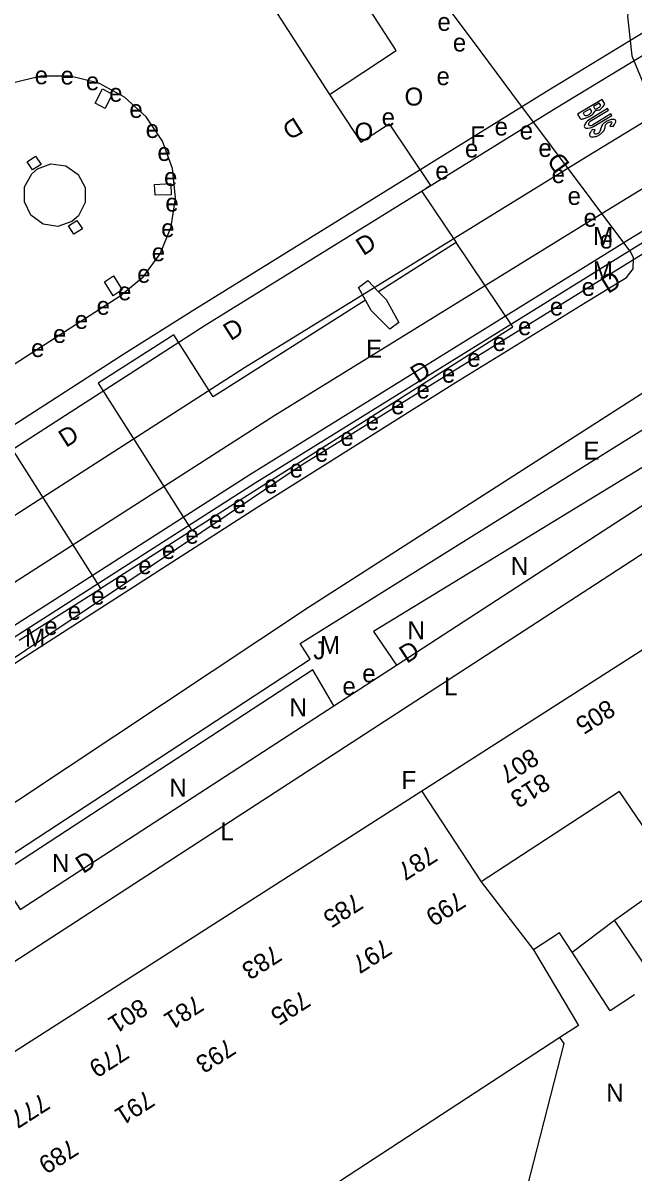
# Model space of a CAD drawing. Extents: x 81617 to 82144, y 454649 to 455150.
# Drawn here: x 82041.7 to 82075.7, y 454964.6 to 455028.6 of the extents above; entities that cross this region are included whole.
import ezdxf

# ---------------------------------------------------------------- set-up
doc = ezdxf.new("R2010")
doc.units = 0
doc.layers.add('B-WE-OG-TOPOGRAFIE-G', color=7, linetype='Continuous')
doc.layers.add('B-WE-VW-MARKERING-G', color=7, linetype='Continuous')

msp = doc.modelspace()

# ---------------------------------------------------------------- linework, layer by layer
at = {"layer": 'B-WE-OG-TOPOGRAFIE-G'}
for p, q in [((82054.815, 455030.635), (82058.714, 455024.584)), ((82042.654, 455025.606), (82041.071, 455025.212)), ((82044.285, 455025.603), (82042.654, 455025.606)), ((82045.868, 455025.205), (82044.285, 455025.603)), ((82047.306, 455024.436), (82045.868, 455025.205)), ((82048.515, 455023.341), (82047.306, 455024.436)), ((82049.423, 455021.985), (82048.515, 455023.341)), ((82062.039, 455022.943), (82064.342, 455019.515)), ((82049.974, 455020.45), (82049.423, 455021.985)), ((82050.137, 455018.826), (82049.974, 455020.45)), ((82049.902, 455017.212), (82050.137, 455018.826)), ((82049.282, 455015.703), (82049.902, 455017.212)), ((82065.759, 455016.337), (82061.442, 455013.592)), ((82048.315, 455014.389), (82049.282, 455015.703)), ((82073.21, 455013.139), (82075.237, 455014.385)), ((82061.442, 455013.592), (82061.861, 455013.166)), ((82051.058, 455000.292), (82045.986, 454997.067)), ((82041.439, 454994.175), (82045.986, 454997.067)), ((82058.955, 454990.522), (82062.44, 454992.787)), ((82041.495, 454979.174), (82058.955, 454990.522)), ((82063.841, 454985.784), (82067.154, 454980.72)), ((82072.212, 454976.807), (82074.58, 454978.585)), ((82071.537, 454972.044), (82047.893, 454956.613))]:
    msp.add_line(p, q, dxfattribs=at)
for points in [[(81908.893, 454909.665), (81922.078, 454920.426), (81934.059, 454929.942), (81952.813, 454944.436), (81970.927, 454957.964), (81989.889, 454971.628), (82009.083, 454984.966), (82010.714, 454986.077), (82028.879, 454998.275), (82047.264, 455010.138), (82051.217, 455012.627), (82070.774, 455024.747), (82077.174, 455028.646), (82100.034, 455042.055), (82099.927, 455042.255), (82105.495, 455045.472), (82101.819, 455050.382), (82106.416, 455053.06)], [(82110.864, 455047.248), (82106.595, 455044.529), (82093.157, 455036.793), (82086.193, 455032.73), (82077.781, 455027.741), (82071.319, 455023.811), (82051.792, 455011.702), (82032.005, 454998.954), (82011.355, 454985.186), (81991.431, 454971.342), (81971.574, 454957.059), (81953.642, 454943.677), (81934.749, 454929.095), (81934.668, 454929.059), (81923.982, 454920.562)], [(82110.864, 455047.248), (82106.595, 455044.529), (82093.157, 455036.793), (82086.193, 455032.73), (82077.781, 455027.741), (82071.319, 455023.811), (82051.792, 455011.702), (82032.005, 454998.954), (82011.355, 454985.186), (81991.431, 454971.342), (81971.574, 454957.059), (81953.642, 454943.677), (81934.749, 454929.095), (81934.668, 454929.059), (81923.982, 454920.562)], [(82114.391, 455042.64), (82109.706, 455039.764), (82081.515, 455022.601), (82074.639, 455018.412), (82055.672, 455006.703), (82036.919, 454994.656), (82036.451, 454994.349), (82018.566, 454982.511), (82000.905, 454970.342), (81999.11, 454969.078), (81990.682, 454963.105), (81977.834, 454953.846), (81958.782, 454939.671), (81938.835, 454924.345), (81924.746, 454913.113), (81914.037, 454904.322)], [(82115.704, 455040.924), (82082.532, 455020.83), (82075.64, 455016.652), (82054.282, 455003.392), (82037.546, 454992.669), (82017.619, 454979.373), (82000.311, 454967.428), (81990.774, 454960.649), (81979.42, 454952.474), (81977.587, 454951.135), (81958.705, 454937.073), (81940.065, 454922.691), (81926.188, 454911.628), (81915.47, 454902.833)], [(82116.04, 455040.485), (82082.817, 455020.36), (82075.928, 455016.183), (82054.575, 455002.927), (82037.847, 454992.209), (82017.928, 454978.918), (82000.627, 454966.978), (81991.094, 454960.202), (81979.743, 454952.029), (81977.913, 454950.692), (81959.037, 454936.635), (81940.404, 454922.258), (81926.534, 454911.2), (81915.853, 454902.435)], [(82083.414, 455038.695), (82078.232, 455034.744), (82076.701, 455033.124), (82075.694, 455031.135), (82075.295, 455028.942), (82075.536, 455026.726), (82076.398, 455024.67), (82076.966, 455023.881), (82078.607, 455022.233), (82080.659, 455021.138), (82082.942, 455020.694), (82085.255, 455020.938)], [(82075.237, 455014.385), (82075.621, 455014.86), (82075.64, 455015.471), (82075.475, 455015.787), (82068.862, 455024.661), (82067.162, 455026.964), (82059.224, 455037.554)], [(82058.714, 455024.584), (82062.431, 455027.027), (82058.538, 455033.042), (82054.815, 455030.635)], [(82046.221, 455023.8), (82045.667, 455024.088), (82046.085, 455024.885), (82046.623, 455024.603), (82046.221, 455023.8)], [(82058.714, 455024.584), (82060.454, 455021.927), (82062.039, 455022.943)], [(82042.175, 455020.375), (82041.883, 455020.834), (82042.347, 455021.148), (82042.662, 455020.682), (82042.175, 455020.375)], [(82043.209, 455020.709), (82044.034, 455020.604), (82044.719, 455020.13), (82045.11, 455019.395), (82045.118, 455018.562), (82044.742, 455017.82), (82044.38, 455017.499), (82043.591, 455017.234), (82042.769, 455017.361), (82042.098, 455017.853), (82041.728, 455018.599), (82041.743, 455019.431), (82042.14, 455020.162), (82042.454, 455020.432), (82043.209, 455020.709)], [(82083.03, 455019.955), (82057.183, 455003.949), (81991.413, 454959.768), (81980.08, 454951.613), (81979.406, 454951.12), (81959.963, 454936.639), (81940.761, 454921.838), (81926.019, 454909.682), (81916.307, 454901.963)], [(82049.896, 455018.993), (82049.001, 455018.964), (82048.969, 455019.563), (82049.878, 455019.612), (82049.896, 455018.993)], [(82064.342, 455019.515), (82063.849, 455019.184), (82065.759, 455016.337)], [(82044.191, 455017.268), (82044.653, 455017.567), (82044.959, 455017.095), (82044.489, 455016.79), (82044.191, 455017.268)], [(82051.058, 455000.292), (82068.908, 455011.644), (82065.759, 455016.337)], [(82048.315, 455014.389), (82047.058, 455013.349), (82029.249, 455001.864)], [(82046.666, 455013.372), (82046.181, 455014.152), (82046.689, 455014.471), (82047.171, 455013.702), (82046.666, 455013.372)], [(82060.714, 455013.129), (82060.326, 455013.824), (82060.836, 455014.211), (82061.442, 455013.592)], [(82010.303, 454968.763), (82029.846, 454981.789), (82029.968, 454981.865), (82032.101, 454983.434), (82033.973, 454985.307), (82035.543, 454987.44), (82036.364, 454988.684), (82037.172, 454989.873), (82038.427, 454991.075), (82041.77, 454993.267), (82054.674, 455001.58), (82065.726, 455008.541), (82073.21, 455013.139)], [(82060.714, 455013.129), (82052.245, 455007.743), (82050.056, 455011.186), (82045.837, 455008.503), (82051.058, 455000.292)], [(82061.861, 455013.166), (82062.573, 455011.886), (82062.063, 455011.499), (82061.038, 455012.552), (82060.714, 455013.129)], [(82010.029, 454964.298), (82011.221, 454962.458), (82034.615, 454978.051), (82057.643, 454993.126), (82057.076, 454994.001), (82077.142, 455006.535), (82076.259, 455008.018)], [(82076.259, 455008.018), (82057.538, 454996.01), (82033.323, 454979.907), (82028.024, 454976.367)], [(82045.986, 454997.067), (82040.765, 455005.278), (82035.607, 455001.997)], [(82084.418, 455004.394), (82073.51, 454997.279), (82033.926, 454971.564), (82033.722, 454971.438), (82029.796, 454968.756), (82007.369, 454952.588)], [(82077.427, 455002.543), (82076.516, 455004.048), (82061.169, 454994.658), (82062.44, 454992.787)], [(82062.44, 454992.787), (82073.577, 455000.026), (82077.427, 455002.543)], [(82006.653, 454946.804), (82009.919, 454949.165), (82035.188, 454967.438), (82083.36, 454998.282), (82083.516, 454998.066)], [(82058.955, 454990.522), (82057.784, 454992.535), (82040.253, 454981.079), (82041.495, 454979.174)], [(82095.487, 454964.933), (82091.098, 454970.85), (82088.674, 454969.01), (82083.648, 454975.484), (82081.455, 454978.31), (82076.848, 454975.198), (82074.58, 454978.585), (82078.047, 454981.062), (82074.85, 454985.751), (82067.154, 454980.72), (82070.059, 454976.93)], [(82072.212, 454976.807), (82071.52, 454977.876), (82070.059, 454976.93)], [(82070.059, 454976.93), (82072.569, 454972.714), (82071.537, 454972.044)], [(82075.678, 454974.419), (82074.337, 454973.526), (82072.212, 454976.807)], [(82066.721, 454952.02), (82071.767, 454971.723), (82071.537, 454972.044)]]:
    msp.add_lwpolyline(points, dxfattribs=at)
at = {"layer": 'B-WE-VW-MARKERING-G'}
for p, q in [((82073.881, 455024.308), (82072.512, 455023.479)), ((82073.727, 455024.099), (82073.405, 455023.903)), ((82073.786, 455024.002), (82073.727, 455024.099)), ((82072.512, 455023.479), (82072.648, 455023.256)), ((82073.214, 455023.786), (82072.821, 455023.55)), ((82072.821, 455023.55), (82072.886, 455023.442)), ((82074.192, 455023.795), (82073.165, 455023.172)), ((82073.288, 455023.668), (82073.214, 455023.786)), ((82073.216, 455023.087), (82074.243, 455023.709)), ((82074.373, 455023.495), (82073.347, 455022.874)), ((82073.405, 455023.903), (82073.462, 455023.803)), ((82073.398, 455022.788), (82074.425, 455023.411))]:
    msp.add_line(p, q, dxfattribs=at)
for points in [[(81923.982, 454920.562), (81953.271, 454939.419), (81956.877, 454942.19), (81975.968, 454956.394), (81988.846, 454965.674), (81997.288, 454971.657), (81999.1, 454972.933), (82016.799, 454985.128), (82034.713, 454996.986), (82035.2, 454997.305), (82053.989, 455009.375), (82072.988, 455021.104), (82079.577, 455025.118), (82111.521, 455043.928), (82112.794, 455044.726)], [(82074.037, 455024.051), (82073.881, 455024.308)], [(82074.243, 455023.709), (82074.192, 455023.795)], [(82074.425, 455023.411), (82074.373, 455023.495)], [(82073.502, 455022.616), (82073.344, 455022.627)], [(82074.321, 455022.808), (82074.493, 455022.794)]]:
    msp.add_lwpolyline(points, dxfattribs=at)
for centre, radius, start, end in [((82072.944, 455023.843), 0.437, 280.16864, 300.2796), ((82072.893, 455023.883), 0.498, 302.98778, 320.64727), ((82072.635, 455024.337), 1.122, 298.67276, 308.95514), ((82073.217, 455023.623), 0.0828, 317.3468, 31.57468), ((82073.097, 455023.804), 0.418, 305.58783, 339.9615), ((82073.52, 455023.837), 0.0658, 209.92212, 255.73596), ((82074.158, 455021.447), 2.312, 102.41526, 106.80134), ((82073.413, 455024.229), 0.464, 281.23859, 293.86332), ((82073.324, 455024.422), 0.678, 294.13472, 311.21739), ((82073.536, 455024.17), 0.481, 284.96025, 321.31306), ((82073.728, 455023.966), 0.068, 308.24734, 32.48141), ((82072.88, 455024.712), 1.332, 320.7477, 330.21205), ((82072.747, 455023.334), 0.127, 218.2175, 289.75723), ((82072.233, 455025.375), 2.231, 284.46543, 289.75364), ((82072.907, 455023.455), 0.025, 211.44326, 241.35755), ((82072.998, 455022.809), 0.109, 160.16078, 262.65885), ((82072.988, 455023.604), 0.194, 241.35755, 279.88503), ((82073.543, 455022.586), 0.698, 122.84701, 158.0916), ((82072.471, 455024.777), 1.588, 288.96684, 296.23433), ((82073.205, 455022.935), 0.0816, 159.4531, 263.22962), ((82073.352, 455022.898), 0.233, 125.79222, 163.65361), ((82073.243, 455023.083), 0.233, 258.28562, 296.14702), ((82074.235, 455022.624), 0.423, 139.28481, 172.81132), ((82074.464, 455022.453), 0.709, 124.34073, 140.82762), ((82074.387, 455022.733), 0.359, 157.74282, 183.36492), ((82074.336, 455022.687), 0.335, 112.62653, 147.07948), ((82074.628, 455022.206), 1.005, 112.63388, 124.09573), ((82074.442, 455022.502), 0.547, 93.43436, 115.39689), ((82074.485, 455022.6), 0.587, 94.18864, 114.64262), ((82073.794, 455023.242), 0.682, 320.4933, 339.76235), ((82074.405, 455023.017), 0.0313, 339.27297, 83.01035), ((82074.51, 455022.594), 0.595, 85.25081, 96.54256), ((82073.985, 455023.268), 0.695, 317.032, 328.61013), ((82074.549, 455023.087), 0.101, 338.62694, 83.69993), ((82073.866, 455023.313), 0.82, 330.24359, 341.31258), ((82073.055, 455023.397), 0.698, 264.12807, 299.37267), ((82073.282, 455022.331), 0.104, 160.03503, 262.3493), ((82073.565, 455022.263), 0.394, 146.79477, 164.66069), ((82073.98, 455022.043), 0.863, 137.44022, 149.66616), ((82073.378, 455022.828), 0.609, 259.61528, 281.61394), ((82073.519, 455022.478), 0.0988, 159.4114, 268.64803), ((82073.761, 455022.35), 0.371, 134.21761, 153.98497), ((82073.271, 455023.067), 0.867, 285.39927, 298.83063), ((82073.513, 455022.694), 0.315, 270.78722, 310.27228), ((82073.215, 455023.186), 0.998, 298.33581, 309.8445), ((82073.443, 455022.709), 0.374, 316.97297, 355.12317), ((82073.437, 455022.94), 0.667, 308.71961, 326.70305), ((82073.699, 455022.719), 0.33, 333.82224, 358.64696)]:
    msp.add_arc(centre, radius, start, end, dxfattribs=at)

# ---------------------------------------------------------------- texts
at = {"layer": 'B-WE-OG-TOPOGRAFIE-G'}
for s, p in [('e', (82064.719, 455028.126)), ('e', (82065.578, 455026.976)), ('e', (82042.302, 455025.15)), ('e', (82043.743, 455025.135)), ('e', (82045.153, 455024.817)), ('e', (82064.668, 455025.099)), ('e', (82046.449, 455024.176)), ('O', (82062.888, 455023.964)), ('e', (82047.574, 455023.273)), ('e', (82061.615, 455022.816)), ('e', (82048.481, 455022.157)), ('O', (82060.106, 455022.01)), ('e', (82067.9, 455022.293)), ('e', (82069.298, 455022.077)), ('F', (82066.547, 455021.809)), ('e', (82049.134, 455020.877)), ('e', (82066.25, 455021.068)), ('e', (82070.339, 455021.101)), ('e', (82049.503, 455019.489)), ('e', (82064.601, 455019.844)), ('e', (82071.076, 455019.645)), ('e', (82071.964, 455018.43)), ('e', (82049.575, 455018.055)), ('e', (82072.853, 455017.214)), ('e', (82049.343, 455016.635)), ('M', (82073.388, 455016.193)), ('e', (82073.742, 455015.998)), ('e', (82048.818, 455015.291)), ('M', (82073.372, 455014.278)), ('e', (82048.009, 455014.092)), ('e', (82046.945, 455013.114)), ('e', (82072.743, 455013.361)), ('e', (82045.747, 455012.31)), ('e', (82070.973, 455012.266)), ('e', (82044.532, 455011.525)), ('e', (82069.204, 455011.171)), ('e', (82043.317, 455010.74)), ('e', (82042.102, 455009.955)), ('E', (82060.748, 455009.919)), ('e', (82067.791, 455010.289)), ('e', (82066.378, 455009.408)), ('e', (82064.966, 455008.527)), ('e', (82063.553, 455007.646)), ('e', (82062.141, 455006.765)), ('e', (82060.728, 455005.884)), ('e', (82059.315, 455005.003)), ('e', (82057.903, 455004.122)), ('E', (82072.848, 455004.245)), ('e', (82056.49, 455003.241)), ('e', (82055.078, 455002.36)), ('e', (82053.317, 455001.25)), ('e', (82052.006, 455000.402)), ('e', (82050.695, 454999.555)), ('e', (82049.385, 454998.707)), ('e', (82048.074, 454997.86)), ('N', (82068.803, 454997.82)), ('e', (82046.763, 454997.012)), ('e', (82045.453, 454996.165)), ('e', (82044.142, 454995.317)), ('M', (82041.775, 454993.829)), ('e', (82042.832, 454994.47)), ('N', (82063.052, 454994.235)), ('J', (82057.813, 454993.117)), ('M', (82058.182, 454993.419)), ('e', (82060.536, 454991.834)), ('L', (82065.083, 454991.116)), ('e', (82059.433, 454991.123)), ('N', (82056.485, 454989.938)), ('N', (82049.798, 454985.462)), ('F', (82062.718, 454985.89)), ('L', (82052.645, 454983.028)), ('N', (82043.269, 454981.274)), ('N', (82074.113, 454968.478))]:
    msp.add_text(s, height=1, dxfattribs=at).set_placement(p)
for s, rotation, p in [('D', 212.10267, (82056.802, 455023.351)), ('D', 126.5493, (82072.134, 455020.694)), ('D', 32.45523, (82060.595, 455015.572)), ('D', 31.55435, (82074.216, 455013.458)), ('D', 32.45509, (82053.214, 455010.832)), ('D', 32.44406, (82063.63, 455008.466)), ('D', 32.45605, (82044.047, 455004.887)), ('D', 32.98854, (82063.017, 454992.855)), ('805', 212.63099, (82074.187, 454990.925)), ('807', 212.63099, (82069.936, 454988.203)), ('813', 212.63099, (82070.563, 454986.823)), ('787', 212.63099, (82064.272, 454982.795)), ('D', 33.22202, (82045.001, 454981.145)), ('785', 212.63099, (82060.139, 454980.149)), ('799', 212.63099, (82065.847, 454980.241)), ('797', 212.63099, (82061.74, 454977.611)), ('783', 212.63099, (82055.615, 454977.252)), ('781', 212.63099, (82051.273, 454974.472)), ('795', 212.63099, (82057.213, 454974.713)), ('801', 212.63099, (82048.171, 454974.267)), ('779', 212.63099, (82047.109, 454971.806)), ('793', 212.63099, (82053.052, 454972.049)), ('777', 212.63099, (82042.706, 454968.987)), ('791', 212.63099, (82048.542, 454969.161)), ('789', 212.63099, (82044.297, 454966.443))]:
    msp.add_text(s, height=1, rotation=rotation, dxfattribs=at).set_placement(p)

doc.saveas('drawing.dxf')
